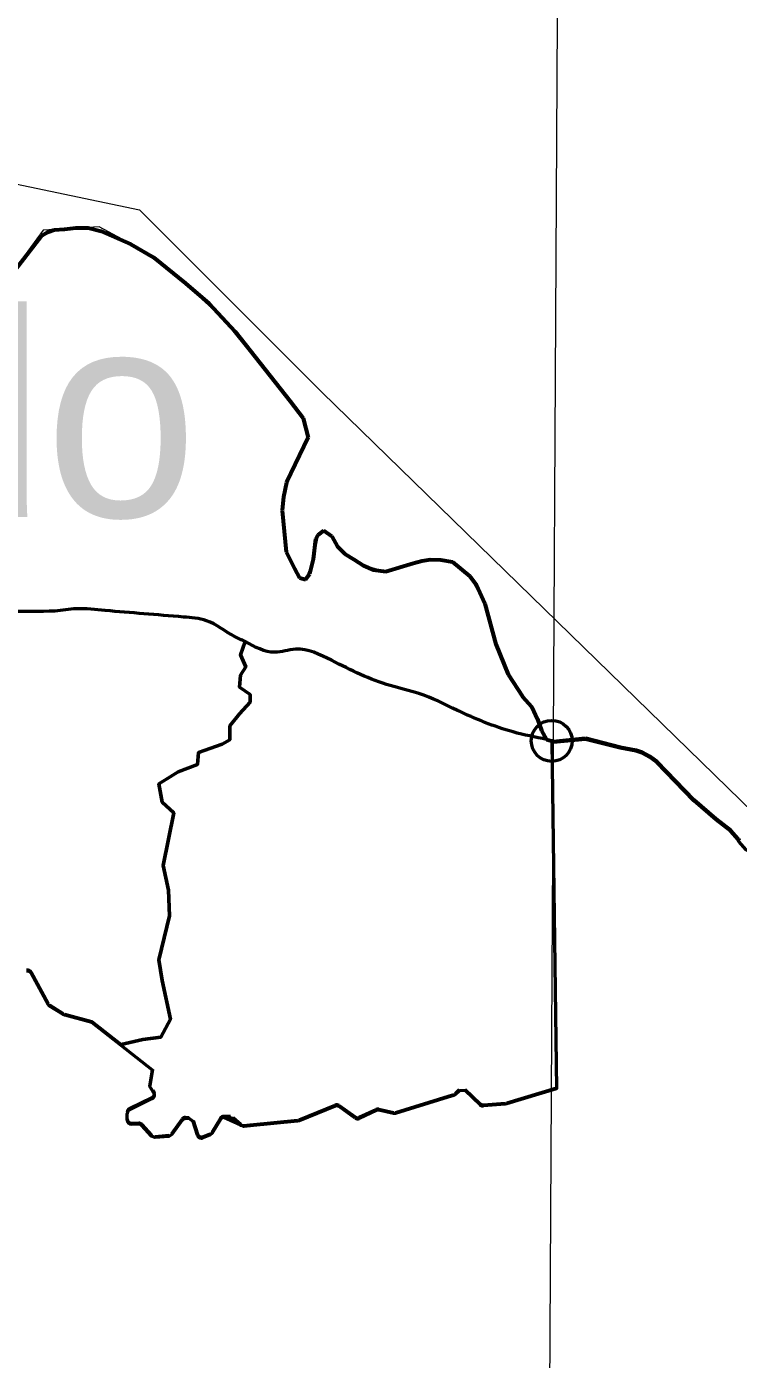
# Model space of a CAD drawing. Extents: x 553962 to 842807, y 8883888 to 9032388.
# Drawn here: x 811589 to 813326, y 9016261 to 9019514 of the extents above; entities that cross this region are included whole.
import ezdxf

# ---------------------------------------------------------------- set-up
doc = ezdxf.new("R2010")
doc.units = 0
doc.header["$LTSCALE"] = 200
doc.header["$PDMODE"] = 32
doc.header["$PDSIZE"] = 100
doc.linetypes.add('LONG_DASH_SHORT_DASH', pattern=[9.9, 6, -1.2, 1.5, -1.2])
for name, color, linetype, lineweight in [('1', 7, 'Continuous', 13), ('27', 7, 'Continuous', 13), ('28', 7, 'Continuous', 53), ('29', 7, 'Continuous', 53), ('35', 7, 'Continuous', 13), ('7', 7, 'LONG_DASH_SHORT_DASH', 60), ('8', 7, 'Continuous', 13)]:
    doc.layers.add(name, color=color, linetype=linetype, lineweight=lineweight)
doc.layers.add('41', color=7, linetype='Continuous')

msp = doc.modelspace()

# ---------------------------------------------------------------- linework, layer by layer
at = {"layer": '1'}
msp.add_lwpolyline([(812909, 9024054.6), (812864.8, 9016178), (812830.2, 9010325.8)], dxfattribs=at)
at = {"layer": '27'}
msp.add_line((812122, 9018013.1), (812122.2, 9018012.9), dxfattribs=at)
msp.add_lwpolyline([(812857.7, 9017774.1), (812821.3, 9017853.9), (812798.5, 9017878.9), (812763.7, 9017932.2), (812734.2, 9018006.7), (812706.8, 9018105.8), (812670.3, 9018172.5), (812628.1, 9018207.2), (812573.4, 9018213), (812461.2, 9018184.6), (812410.6, 9018198.5), (812356.2, 9018236.1), (812333.5, 9018269.9), (812314.1, 9018284.2), (812299.9, 9018273.7), (812288.8, 9018213.7), (812268.9, 9018164.4), (812254.8, 9018168.1), (812221.8, 9018232), (812212, 9018332.8), (812221.9, 9018390.6), (812275.4, 9018510.7), (812263.5, 9018558.5), (812065.8, 9018804.1), (811900.6, 9018953.3), (811765.6, 9019025.3), (811628.6, 9019017.1), (811457.6, 9018784.6)], dxfattribs=at)
for points in [[(810406.2, 9017462.3), (810441.4, 9017534.8), (810458.1, 9017557.7), (810604.1, 9017922), (810724.6, 9018057.6), (810809, 9018119.6), (810846, 9018142.3), (810879.2, 9018160), (811001.7, 9018202.7), (811071.8, 9018211.3), (811148.2, 9018195.8), (811224.3, 9018158.6), (811289.1, 9018118.9), (811381.8, 9018085.4), (811406.1, 9018089.1), (811451.9, 9018087.7), (811548.7, 9018086), (811656.9, 9018086.8)], [(811656.9, 9018086.8), (811709.2, 9018093), (811780.5, 9018088.9), (811874.7, 9018080.8)], [(811874.7, 9018080.8), (811971.4, 9018072.8), (812027.4, 9018063.7), (812096, 9018025.3), (812122, 9018013.1)], [(812122.2, 9018012.9), (812193.8, 9017986.7), (812244.8, 9017994.1), (812332.5, 9017967.1), (812476.1, 9017905.4), (812546, 9017886.1), (812640, 9017845), (812776, 9017792.3), (812857.7, 9017774.1)]]:
    msp.add_spline(points, degree=3, dxfattribs=at)
at = {"layer": '28'}
for p, q in [((811839.7, 9016870.2), (811894.9, 9016897.3)), ((811834.2, 9016844.7), (811834.1, 9016861.1)), ((812390.2, 9016849.8), (812351.1, 9016877.7)), ((812441.4, 9016868.1), (812400.2, 9016848.8)), ((811862.4, 9016834.8), (811844.2, 9016834.8))]:
    msp.add_line(p, q, dxfattribs=at)
for points in [[(813325.5, 9017529), (813306.4, 9017549.9), (813271.2, 9017577.6), (813217, 9017623.7), (813126.5, 9017717.9), (813109.2, 9017730.6), (813090.7, 9017740.4), (813076.7, 9017745.5), (813037.5, 9017752.4), (812952.8, 9017774.2), (812874.5, 9017766.2), (812870.3, 9017767.9), (812882, 9016920.7), (812760.5, 9016884.5), (812756.6, 9016883.8), (812703.3, 9016879.4)], [(813635.9, 9017617.6), (813607.1, 9017571.1), (813517.7, 9017497.6), (813487.5, 9017480.5), (813447.3, 9017474.4), (813422.8, 9017474.5), (813392.8, 9017481.8), (813364.6, 9017493.6), (813344.6, 9017504.5), (813327.3, 9017524.5), (813325.5, 9017529)], [(811897.2, 9016913.7), (811889.6, 9016926.7), (811895.6, 9016966.6), (811819.2, 9017026.8), (811747.8, 9017083), (811681.3, 9017100.8), (811677.7, 9017102.4), (811644.4, 9017123.2), (811640.9, 9017126.9), (811599.8, 9017203.2)], [(812695.6, 9016882.1), (812658.7, 9016916.7), (812644.8, 9016916.5), (812635.4, 9016907.2), (812631.3, 9016904.7), (812617.4, 9016900.4), (812489.1, 9016860.9), (812484, 9016860.7), (812447.8, 9016868.8)], [(812341.5, 9016878.8), (812253.4, 9016842.8), (812249.5, 9016841.9), (812133.8, 9016830.6), (812118.8, 9016829.2), (812069.9, 9016851.1), (812086, 9016851.1), (812111.1, 9016831.8), (812092.8, 9016848.5), (812069.9, 9016851.1)], [(811967.8, 9016844.2), (811943.2, 9016809.2), (811935.9, 9016804.9), (811901.9, 9016801.9), (811893.6, 9016805.2), (811869.9, 9016831.5)], [(812005.4, 9016807.8), (811994.9, 9016841.5), (811985.3, 9016848.5), (811976, 9016848.5)], [(812061.3, 9016846.2), (812041.7, 9016812.8), (812036.7, 9016808.6), (812018.6, 9016801.5)]]:
    msp.add_lwpolyline(points, dxfattribs=at)
for centre, start, end in [((811591, 9017198.5), 28.3273, 104.3658), ((811890.5, 9016906.3), 296.1863, 47.663), ((811844.1, 9016861.2), 116.1863, 180.3768), ((812345.3, 9016869.6), 54.4008, 112.2341), ((812445.6, 9016859.1), 77.3147, 115.0684), ((812702.5, 9016889.3), 226.8681, 274.7318), ((811844.2, 9016844.7), 180.3768, 270), ((811862.4, 9016824.7), 42.0751, 90), ((811976, 9016838.5), 90, 144.9639), ((812069.9, 9016841.1), 90, 149.5337), ((812396, 9016857.9), 234.4008, 295.0684), ((812014.9, 9016810.8), 197.3322, 291.3351)]:
    msp.add_arc(centre, 10, start, end, dxfattribs=at)
at = {"layer": '29'}
for p, q in [((812122.2, 9018012.9), (812122, 9018013.1)), ((811599.8, 9017205.8), (811640.9, 9017129.5)), ((811644.4, 9017125.8), (811677.7, 9017105)), ((811895.6, 9016969.2), (811889.6, 9016929.3)), ((812760.5, 9016887.1), (812882, 9016923.3)), ((811894.9, 9016900), (811839.7, 9016872.8)), ((812635.4, 9016909.8), (812644.8, 9016919.1)), ((812658.7, 9016919.3), (812695.6, 9016884.7)), ((812253.4, 9016845.4), (812341.5, 9016881.5)), ((812351.1, 9016880.3), (812390.2, 9016852.4)), ((812400.2, 9016851.5), (812441.4, 9016870.7)), ((812447.8, 9016871.4), (812484, 9016863.3)), ((812703.3, 9016882), (812756.6, 9016886.4)), ((811844.2, 9016837.4), (811862.4, 9016837.4)), ((811869.9, 9016834.1), (811893.6, 9016807.8)), ((811943.2, 9016811.8), (811967.8, 9016846.9)), ((811976, 9016851.1), (811985.3, 9016851.1)), ((811994.9, 9016844.1), (812005.4, 9016810.5)), ((812041.7, 9016815.5), (812061.3, 9016848.8)), ((812086, 9016853.7), (812069.9, 9016853.7)), ((812092.8, 9016851.1), (812111.1, 9016834.4)), ((811901.9, 9016804.5), (811935.9, 9016807.6)), ((812018.6, 9016804.1), (812036.7, 9016811.2))]:
    msp.add_line(p, q, dxfattribs=at)
for points in [[(811819.2, 9017029.4), (811871.8, 9017041.6), (811916.4, 9017046.9), (811939.9, 9017091.5), (811919, 9017185.9), (811911.1, 9017235.7), (811937.3, 9017343.2), (811934.7, 9017406.1), (811921.6, 9017466.4), (811947.8, 9017594.9), (811919, 9017621.1), (811911.1, 9017665.7), (811932.1, 9017678.8), (811958.3, 9017694.5), (812005.5, 9017712.9), (812008.1, 9017741.7), (812065.7, 9017762.7), (812084.1, 9017773.2), (812084.1, 9017807.3), (812107.7, 9017836.1), (812133.9, 9017865), (812133.9, 9017883.3), (812107.7, 9017901.7), (812110.3, 9017930.5), (812123.4, 9017951.5), (812110.3, 9017980.3), (812122, 9018013.1)], [(812122, 9018013.1), (812110.3, 9017980.3), (812123.4, 9017951.5), (812110.3, 9017930.5), (812107.7, 9017901.7), (812133.9, 9017883.3), (812133.9, 9017865), (812107.7, 9017836.1), (812084.1, 9017807.3), (812084.1, 9017773.2), (812065.7, 9017762.7), (812008.1, 9017741.7), (812005.5, 9017712.9), (811958.3, 9017694.5), (811932.1, 9017678.8), (811911.1, 9017665.7), (811919, 9017621.1), (811947.8, 9017594.9), (811921.6, 9017466.4), (811934.7, 9017406.1), (811937.3, 9017343.2), (811911.1, 9017235.7), (811919, 9017185.9), (811939.9, 9017091.5), (811916.4, 9017046.9), (811871.8, 9017041.6), (811819.2, 9017029.4)], [(811681.3, 9017103.5), (811747.8, 9017085.6), (811819.2, 9017029.4)], [(812489.1, 9016863.5), (812617.4, 9016903.1), (812631.3, 9016907.3)], [(812118.8, 9016831.8), (812133.8, 9016833.3), (812249.5, 9016844.5)]]:
    msp.add_lwpolyline(points, dxfattribs=at)
for centre, start, end in [((811591, 9017201.1), 28.3273, 104.3658), ((811890.5, 9016908.9), 296.1863, 47.663), ((811844.1, 9016863.8), 116.1863, 180.3768), ((812345.3, 9016872.2), 54.4008, 112.2341), ((812445.6, 9016861.7), 77.3147, 115.0684), ((812702.5, 9016892), 226.8681, 274.7318), ((811844.2, 9016847.4), 180.3768, 270), ((811862.4, 9016827.4), 42.0751, 90), ((811976, 9016841.1), 90, 144.9639), ((812069.9, 9016843.7), 90, 149.5337), ((812396, 9016860.5), 234.4008, 295.0684), ((812014.9, 9016813.4), 197.3322, 291.3351)]:
    msp.add_arc(centre, 10, start, end, dxfattribs=at)
for points in [[(811656.9, 9018086.8), (811548.7, 9018086), (811451.9, 9018087.7), (811406.1, 9018089.1), (811381.8, 9018085.4), (811289.1, 9018118.9), (811224.3, 9018158.6), (811148.2, 9018195.8), (811071.8, 9018211.3), (811001.7, 9018202.7), (810879.2, 9018160), (810846, 9018142.3), (810809, 9018119.6), (810724.6, 9018057.6), (810604.1, 9017922), (810458.1, 9017557.7), (810441.4, 9017534.8), (810406.2, 9017462.3)], [(811874.7, 9018080.8), (811780.5, 9018088.9), (811709.2, 9018093), (811656.9, 9018086.8)], [(812122, 9018013.1), (812096, 9018025.3), (812027.4, 9018063.7), (811971.4, 9018072.8), (811874.7, 9018080.8)], [(812857.7, 9017774.1), (812776, 9017792.3), (812640, 9017845), (812546, 9017886.1), (812476.1, 9017905.4), (812332.5, 9017967.1), (812244.8, 9017994.1), (812193.8, 9017986.7), (812122.2, 9018012.9)]]:
    msp.add_spline(points, degree=3, dxfattribs=at)
msp.add_point((812870.3, 9017770.5), dxfattribs=at)
at = {"layer": '35'}
msp.add_line((812122, 9018013.1), (812122.2, 9018012.9), dxfattribs=at)
msp.add_lwpolyline([(812857.7, 9017774.1), (812821.3, 9017853.9), (812798.5, 9017878.9), (812763.7, 9017932.2), (812734.2, 9018006.7), (812706.8, 9018105.8), (812670.3, 9018172.5), (812628.1, 9018207.2), (812573.4, 9018213), (812461.2, 9018184.6), (812410.6, 9018198.5), (812356.2, 9018236.1), (812333.5, 9018269.9), (812314.1, 9018284.2), (812299.9, 9018273.7), (812288.8, 9018213.7), (812268.9, 9018164.4), (812254.8, 9018168.1), (812221.8, 9018232), (812212, 9018332.8), (812221.9, 9018390.6), (812275.4, 9018510.7), (812263.5, 9018558.5), (812065.8, 9018804.1), (811900.6, 9018953.3), (811765.6, 9019025.3), (811628.6, 9019017.1), (811457.6, 9018784.6)], dxfattribs=at)
for points in [[(810406.2, 9017462.3), (810441.4, 9017534.8), (810458.1, 9017557.7), (810604.1, 9017922), (810724.6, 9018057.6), (810809, 9018119.6), (810846, 9018142.3), (810879.2, 9018160), (811001.7, 9018202.7), (811071.8, 9018211.3), (811148.2, 9018195.8), (811224.3, 9018158.6), (811289.1, 9018118.9), (811381.8, 9018085.4), (811406.1, 9018089.1), (811451.9, 9018087.7), (811548.7, 9018086), (811656.9, 9018086.8)], [(811656.9, 9018086.8), (811709.2, 9018093), (811780.5, 9018088.9), (811874.7, 9018080.8)], [(811874.7, 9018080.8), (811971.4, 9018072.8), (812027.4, 9018063.7), (812096, 9018025.3), (812122, 9018013.1)], [(812122.2, 9018012.9), (812193.8, 9017986.7), (812244.8, 9017994.1), (812332.5, 9017967.1), (812476.1, 9017905.4), (812546, 9017886.1), (812640, 9017845), (812776, 9017792.3), (812857.7, 9017774.1)]]:
    msp.add_spline(points, degree=3, dxfattribs=at)
at = {"layer": '7'}
for points in [[(811470.1, 9018803.9), (811625.6, 9019004), (811639.8, 9019012.7), (811655.8, 9019017.9), (811680.6, 9019019.4), (811708.9, 9019022.7), (811738.9, 9019022.5), (811770.7, 9019015.1), (811842.9, 9018982.7), (811899.2, 9018950.4), (811976.4, 9018887.9), (812034.3, 9018837.9), (812097.4, 9018770.2), (812232, 9018599.4), (812263.5, 9018558.5), (812275.4, 9018510.7), (812223.2, 9018401.6), (812215.8, 9018366.3), (812212, 9018332.8), (812221.8, 9018232), (812242.6, 9018191.1), (812254.8, 9018168.1), (812268.9, 9018164.4), (812279.6, 9018178.5), (812288.8, 9018213.7), (812294.5, 9018263.1), (812299.9, 9018273.7), (812314.1, 9018284.2), (812333.5, 9018269.9), (812347.4, 9018245)], [(812347.4, 9018245), (812364.9, 9018227.2), (812387.8, 9018212.9), (812410.6, 9018198.5), (812435.3, 9018187.7), (812465.3, 9018183.9), (812532.7, 9018204.5), (812553.9, 9018209.7), (812573.4, 9018213), (812599.9, 9018212.8), (812628.1, 9018207.2), (812670.3, 9018172.5), (812686.6, 9018150.2), (812706.8, 9018105.8), (812734.2, 9018006.7), (812763.7, 9017932.2), (812798.5, 9017878.9), (812821.3, 9017853.9), (812835.2, 9017823.8), (812845.6, 9017795.4), (812857.7, 9017774.1), (812874.5, 9017768.8)], [(812874.5, 9017768.8), (812952.8, 9017776.8), (813037.5, 9017755), (813076.7, 9017748.1), (813090.7, 9017743), (813109.2, 9017733.2), (813126.5, 9017720.5), (813217, 9017626.3), (813271.2, 9017580.2), (813306.4, 9017552.5), (813325.5, 9017531.7), (813327.3, 9017527.1)]]:
    msp.add_lwpolyline(points, dxfattribs=at)
at = {"layer": '8'}
msp.add_lwpolyline([(805660, 9021660.8), (806914.8, 9022268.8), (807360.2, 9022157.4), (807736, 9021586.3), (809198.6, 9020898), (809893.6, 9020165.8), (810408.6, 9019372), (811863.8, 9019067.1), (812309.2, 9018621.4), (813395, 9017562.9), (813826.5, 9018663.2), (815491.8, 9018900.2), (816438.3, 9018621.7), (817301.3, 9018022.8), (818035.3, 9018342.9), (818818.6, 9019276.3), (819180.5, 9019401.6), (819987.9, 9019123.1), (820884.5, 9020834.2), (822012.5, 9021697.8), (822959.1, 9022839.8)], dxfattribs=at)

# ---------------------------------------------------------------- texts
at = {"layer": '41'}
msp.add_text('Santana do', height=500, dxfattribs=at).set_placement((808584.9, 9018317.1))

doc.saveas('drawing.dxf')
